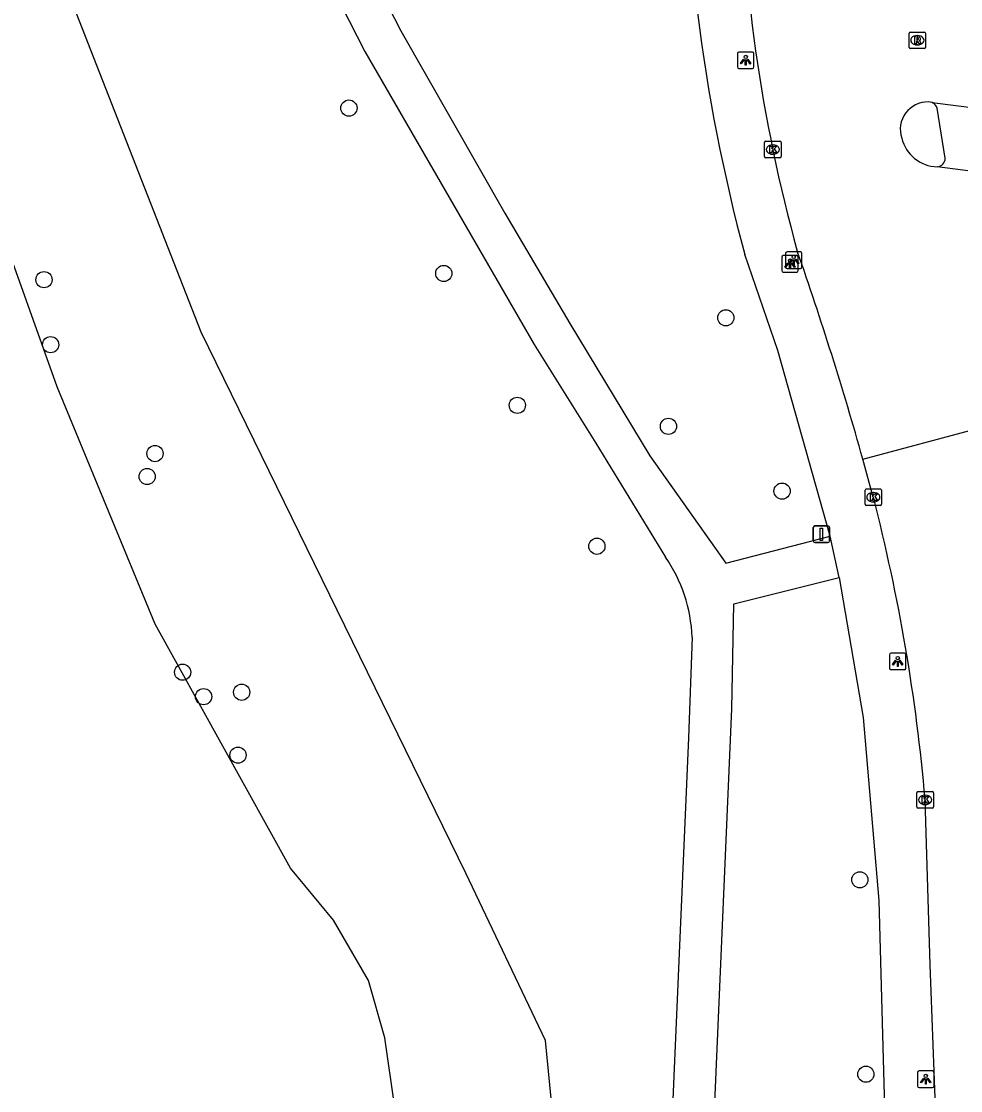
# Model space of a CAD drawing. Extents: x 161258 to 161838, y 380836 to 381727.
# Drawn here: x 161509.1 to 161565.8, y 381300.1 to 381364.6 of the extents above; entities that cross this region are included whole.
import ezdxf

# ---------------------------------------------------------------- set-up
doc = ezdxf.new("R2010")
doc.units = 0
for name, color, linetype in [('IMGEO_Boom', 7, 'Continuous'), ('IMGEO_Groenvoorziening', 7, 'Continuous'), ('IMGEO_Kolk', 7, 'Continuous'), ('IMGEO_Lichtpunt', 7, 'Continuous'), ('IMGEO_Rijbaan_lokaal_open', 7, 'Continuous'), ('IMGEO_Rioolput', 7, 'Continuous'), ('IMGEO_Verkeersbordpaal', 7, 'Continuous'), ('IMGEO_Voetpad_gesloten', 7, 'Continuous'), ('IMGEO_Voetpad_open', 7, 'Continuous'), ('IMGEO_Waterloop', 7, 'Continuous')]:
    doc.layers.add(name, color=color, linetype=linetype)

msp = doc.modelspace()

# ---------------------------------------------------------------- linework, layer by layer
at = {"layer": 'IMGEO_Boom'}
for centre in [(161528.901, 381359.417), (161510.491, 381349.061), (161534.628, 381349.438), (161551.655, 381346.763), (161510.891, 381345.138), (161539.069, 381341.482), (161548.191, 381340.213), (161517.191, 381338.567), (161516.719, 381337.184), (161555.05, 381336.303), (161543.87, 381332.977), (161518.86, 381325.375), (161520.127, 381323.901), (161522.425, 381324.165), (161522.204, 381320.37), (161559.745, 381312.847), (161560.109, 381301.116)]:
    msp.add_circle(centre, 0.489, dxfattribs=at)
at = {"layer": 'IMGEO_Groenvoorziening'}
msp.add_lwpolyline([(161495.974, 381177.762), (161496.898, 381186.448), (161502.473, 381198.46), (161513.228, 381211.69), (161518.515, 381221.893), (161534.858, 381256.715), (161540.892, 381275.61), (161542.616, 381284.229), (161540.76, 381303.159), (161535.959, 381313.251), (161519.974, 381345.893), (161501.648, 381392.702), (161489.624, 381410.725), (161481.668, 381418.501)], dxfattribs=at)
at = {"layer": 'IMGEO_Kolk'}
for p, q in [((161553.99, 381356.488), (161553.99, 381357.34)), ((161554.065, 381357.414), (161554.917, 381357.414)), ((161554.478, 381357.194), (161554.503, 381357.194)), ((161554.991, 381357.34), (161554.991, 381356.488)), ((161554.501, 381356.634), (161554.476, 381356.634)), ((161554.917, 381356.414), (161554.065, 381356.414)), ((161560.058, 381335.506), (161560.058, 381336.358)), ((161560.133, 381336.432), (161560.985, 381336.432)), ((161560.546, 381336.212), (161560.571, 381336.212)), ((161561.059, 381336.358), (161561.059, 381335.506)), ((161560.985, 381335.432), (161560.133, 381335.432)), ((161560.569, 381335.652), (161560.544, 381335.652)), ((161563.187, 381317.243), (161563.187, 381318.095)), ((161563.262, 381318.169), (161564.114, 381318.169)), ((161563.675, 381317.949), (161563.7, 381317.949)), ((161564.188, 381318.095), (161564.188, 381317.243)), ((161564.114, 381317.169), (161563.262, 381317.169)), ((161563.698, 381317.389), (161563.673, 381317.389))]:
    msp.add_line(p, q, dxfattribs=at)
for points in [[(161553.99, 381356.488), (161553.99, 381357.34)], [(161554.065, 381357.414), (161554.917, 381357.414)], [(161554.991, 381357.34), (161554.991, 381356.488)], [(161554.311, 381357.114), (161554.434, 381357.114), (161554.434, 381356.963), (161554.564, 381357.114), (161554.728, 381357.114), (161554.582, 381356.963), (161554.735, 381356.714), (161554.583, 381356.714), (161554.498, 381356.878), (161554.434, 381356.811), (161554.434, 381356.714), (161554.311, 381356.714), (161554.311, 381357.114)], [(161554.917, 381356.414), (161554.065, 381356.414)], [(161560.058, 381335.506), (161560.058, 381336.358)], [(161560.133, 381336.432), (161560.985, 381336.432)], [(161560.379, 381336.132), (161560.502, 381336.132), (161560.502, 381335.981), (161560.632, 381336.132), (161560.796, 381336.132), (161560.65, 381335.981), (161560.803, 381335.732), (161560.651, 381335.732), (161560.566, 381335.896), (161560.502, 381335.829), (161560.502, 381335.732), (161560.379, 381335.732), (161560.379, 381336.132)], [(161561.059, 381336.358), (161561.059, 381335.506)], [(161560.985, 381335.432), (161560.133, 381335.432)], [(161563.187, 381317.243), (161563.187, 381318.095)], [(161563.262, 381318.169), (161564.114, 381318.169)], [(161563.508, 381317.869), (161563.631, 381317.869), (161563.631, 381317.718), (161563.761, 381317.869), (161563.925, 381317.869), (161563.779, 381317.718), (161563.932, 381317.469), (161563.78, 381317.469), (161563.695, 381317.633), (161563.631, 381317.566), (161563.631, 381317.469), (161563.508, 381317.469), (161563.508, 381317.869)], [(161564.188, 381318.095), (161564.188, 381317.243)], [(161564.114, 381317.169), (161563.262, 381317.169)]]:
    msp.add_lwpolyline(points, dxfattribs=at)
for centre, start, end in [((161554.067, 381357.338), 91.55205, 178.44795), ((161554.067, 381357.338), 91.55205, 178.44795), ((161554.915, 381357.338), 1.55205, 88.44795), ((161554.915, 381357.338), 1.55205, 88.44795), ((161554.067, 381356.49), 181.55205, 268.44795), ((161554.067, 381356.49), 181.55205, 268.44795), ((161554.915, 381356.49), 271.55205, 358.44795), ((161554.915, 381356.49), 271.55205, 358.44795), ((161560.135, 381336.356), 91.55205, 178.44795), ((161560.135, 381336.356), 91.55205, 178.44795), ((161560.983, 381336.356), 1.55205, 88.44795), ((161560.983, 381336.356), 1.55205, 88.44795), ((161560.135, 381335.508), 181.55205, 268.44795), ((161560.135, 381335.508), 181.55205, 268.44795), ((161560.983, 381335.508), 271.55205, 358.44795), ((161560.983, 381335.508), 271.55205, 358.44795), ((161563.264, 381318.093), 91.55205, 178.44795), ((161563.264, 381318.093), 91.55205, 178.44795), ((161564.112, 381318.093), 1.55205, 88.44795), ((161564.112, 381318.093), 1.55205, 88.44795), ((161563.264, 381317.245), 181.55205, 268.44795), ((161563.264, 381317.245), 181.55205, 268.44795), ((161564.112, 381317.245), 271.55205, 358.44795), ((161564.112, 381317.245), 271.55205, 358.44795)]:
    msp.add_arc(centre, 0.0765, start, end, dxfattribs=at)
for centre, major_axis, ratio, start_param, end_param in [((161554.477, 381356.914), (-0.387, 0.002), 0.722429, 4.712389, 7.853982), ((161554.502, 381356.914), (-0.39, 0.002), 0.717154, 1.570796, 4.712389), ((161560.545, 381335.932), (-0.387, 0.002), 0.722429, 4.712389, 7.853982), ((161560.57, 381335.932), (-0.39, 0.002), 0.717154, 1.570796, 4.712389), ((161563.674, 381317.669), (-0.387, 0.002), 0.722429, 4.712389, 7.853982), ((161563.699, 381317.669), (-0.39, 0.002), 0.717154, 1.570796, 4.712389)]:
    msp.add_ellipse(centre, major_axis=major_axis, ratio=ratio, start_param=start_param, end_param=end_param, dxfattribs=at)
at = {"layer": 'IMGEO_Lichtpunt'}
for p, q in [((161552.356, 381362.704), (161552.356, 381361.897)), ((161552.356, 381362.704), (161552.356, 381361.897)), ((161553.258, 381362.799), (161552.45, 381362.799)), ((161553.258, 381362.799), (161552.45, 381362.799)), ((161553.352, 381361.897), (161553.352, 381362.704)), ((161553.352, 381361.897), (161553.352, 381362.704)), ((161552.45, 381361.803), (161553.258, 381361.803)), ((161552.45, 381361.803), (161553.258, 381361.803)), ((161556.156, 381350.735), (161555.348, 381350.735)), ((161556.156, 381350.735), (161555.348, 381350.735)), ((161555.031, 381350.419), (161555.031, 381349.612)), ((161555.031, 381350.419), (161555.031, 381349.612)), ((161555.933, 381350.514), (161555.125, 381350.514)), ((161555.933, 381350.514), (161555.125, 381350.514)), ((161555.254, 381350.64), (161555.254, 381349.833)), ((161555.254, 381350.64), (161555.254, 381349.833)), ((161556.027, 381349.612), (161556.027, 381350.419)), ((161556.027, 381349.612), (161556.027, 381350.419)), ((161556.25, 381349.833), (161556.25, 381350.64)), ((161556.25, 381349.833), (161556.25, 381350.64)), ((161555.125, 381349.518), (161555.933, 381349.518)), ((161555.125, 381349.518), (161555.933, 381349.518)), ((161555.348, 381349.739), (161556.156, 381349.739)), ((161555.348, 381349.739), (161556.156, 381349.739)), ((161561.534, 381326.43), (161561.534, 381325.623)), ((161561.534, 381326.43), (161561.534, 381325.623)), ((161562.436, 381326.525), (161561.628, 381326.525)), ((161562.436, 381326.525), (161561.628, 381326.525)), ((161562.53, 381325.623), (161562.53, 381326.43)), ((161562.53, 381325.623), (161562.53, 381326.43)), ((161561.628, 381325.529), (161562.436, 381325.529)), ((161561.628, 381325.529), (161562.436, 381325.529)), ((161563.229, 381301.218), (161563.229, 381300.411)), ((161563.229, 381301.218), (161563.229, 381300.411)), ((161564.131, 381301.313), (161563.323, 381301.313)), ((161564.131, 381301.313), (161563.323, 381301.313)), ((161564.225, 381300.411), (161564.225, 381301.218)), ((161564.225, 381300.411), (161564.225, 381301.218)), ((161563.323, 381300.317), (161564.131, 381300.317)), ((161563.323, 381300.317), (161564.131, 381300.317))]:
    msp.add_line(p, q, dxfattribs=at)
for points in [[(161552.73, 381362.368), (161552.769, 381362.34), (161552.581, 381362.078), (161552.543, 381362.105), (161552.73, 381362.368)], [(161552.832, 381362.32), (161552.879, 381362.32), (161552.879, 381361.998), (161552.832, 381361.998), (161552.832, 381362.32)], [(161552.942, 381362.34), (161552.98, 381362.367), (161553.167, 381362.105), (161553.128, 381362.077), (161552.942, 381362.34)], [(161555.405, 381350.083), (161555.444, 381350.055), (161555.256, 381349.793), (161555.218, 381349.82), (161555.405, 381350.083)], [(161555.628, 381350.304), (161555.667, 381350.276), (161555.479, 381350.014), (161555.441, 381350.041), (161555.628, 381350.304)], [(161555.617, 381350.055), (161555.655, 381350.082), (161555.842, 381349.82), (161555.803, 381349.792), (161555.617, 381350.055)], [(161555.73, 381350.256), (161555.777, 381350.256), (161555.777, 381349.934), (161555.73, 381349.934), (161555.73, 381350.256)], [(161555.84, 381350.276), (161555.878, 381350.303), (161556.065, 381350.041), (161556.026, 381350.013), (161555.84, 381350.276)], [(161555.507, 381350.035), (161555.554, 381350.035), (161555.554, 381349.713), (161555.507, 381349.713), (161555.507, 381350.035)], [(161561.908, 381326.094), (161561.947, 381326.066), (161561.759, 381325.804), (161561.721, 381325.831), (161561.908, 381326.094)], [(161562.01, 381326.046), (161562.057, 381326.046), (161562.057, 381325.724), (161562.01, 381325.724), (161562.01, 381326.046)], [(161562.12, 381326.066), (161562.158, 381326.093), (161562.345, 381325.831), (161562.306, 381325.803), (161562.12, 381326.066)], [(161563.603, 381300.882), (161563.642, 381300.854), (161563.454, 381300.592), (161563.416, 381300.619), (161563.603, 381300.882)], [(161563.705, 381300.834), (161563.752, 381300.834), (161563.752, 381300.512), (161563.705, 381300.512), (161563.705, 381300.834)], [(161563.815, 381300.854), (161563.853, 381300.881), (161564.04, 381300.619), (161564.001, 381300.591), (161563.815, 381300.854)]]:
    msp.add_lwpolyline(points, dxfattribs=at)
for centre in [(161552.855, 381362.502), (161555.53, 381350.217), (161555.753, 381350.438), (161562.033, 381326.228), (161563.728, 381301.016)]:
    msp.add_circle(centre, 0.0994, dxfattribs=at)
for centre, start, end in [((161552.45, 381362.704), 90, 180), ((161552.45, 381362.704), 90, 180), ((161553.258, 381362.704), 0, 90), ((161553.258, 381362.704), 0, 90), ((161552.45, 381361.897), 180, 270), ((161552.45, 381361.897), 180, 270), ((161553.258, 381361.897), 270, 0), ((161553.258, 381361.897), 270, 360), ((161555.348, 381350.64), 90, 180), ((161555.348, 381350.64), 90, 180), ((161556.156, 381350.64), 0, 90), ((161556.156, 381350.64), 0, 90), ((161555.125, 381350.419), 90, 180), ((161555.125, 381350.419), 90, 180), ((161555.933, 381350.419), 0, 90), ((161555.933, 381350.419), 0, 90), ((161555.125, 381349.612), 180, 270), ((161555.125, 381349.612), 180, 270), ((161555.348, 381349.833), 180, 270), ((161555.348, 381349.833), 180, 270), ((161555.933, 381349.612), 270, 0), ((161555.933, 381349.612), 270, 360), ((161556.156, 381349.833), 270, 0), ((161556.156, 381349.833), 270, 360), ((161561.628, 381326.43), 90, 180), ((161561.628, 381326.43), 90, 180), ((161562.436, 381326.43), 0, 90), ((161562.436, 381326.43), 0, 90), ((161561.628, 381325.623), 180, 270), ((161561.628, 381325.623), 180, 270), ((161562.436, 381325.623), 270, 0), ((161562.436, 381325.623), 270, 360), ((161563.323, 381301.218), 90, 180), ((161563.323, 381301.218), 90, 180), ((161564.131, 381301.218), 0, 90), ((161564.131, 381301.218), 0, 90), ((161563.323, 381300.411), 180, 270), ((161563.323, 381300.411), 180, 270), ((161564.131, 381300.411), 270, 0), ((161564.131, 381300.411), 270, 360)]:
    msp.add_arc(centre, 0.0946, start, end, dxfattribs=at)
at = {"layer": 'IMGEO_Rijbaan_lokaal_open'}
for points in [[(161564.108, 381359.757), (161563.878, 381359.786)], [(161564.108, 381359.757), (161566.804, 381359.414)], [(161567.503, 381355.475), (161564.413, 381355.876)], [(161559.926, 381338.237), (161566.996, 381340.113)], [(161560.56, 381335.932), (161559.926, 381338.237)], [(161563.65, 381198.628), (161564.015, 381207.296), (161564.179, 381213.576), (161564.503, 381220.58), (161564.784, 381227.236), (161564.974, 381233.421), (161565.241, 381243.283), (161565.337, 381250), (161565.412, 381254.146), (161565.325, 381258.823), (161565.177, 381265.56), (161564.966, 381273.754), (161564.858, 381278.272), (161564.523, 381289.706), (161564.285, 381299.662), (161563.992, 381307.722), (161563.689, 381317.669)]]:
    msp.add_lwpolyline(points, dxfattribs=at)
for centre, radius, start, end in [((161648.114, 381376.247), 95.599, 180.62774, 195.45245), ((161563.843, 381358.132), 1.654, 88.77624, 198.6433), ((161564.475, 381358.139), 2.264, 193.70265, 268.43727), ((161359.632, 381281.939), 208.056, 15.69953, 19.32099), ((161452.758, 381308.063), 111.347, 4.9493, 14.49489)]:
    msp.add_arc(centre, radius, start, end, dxfattribs=at)
at = {"layer": 'IMGEO_Rioolput'}
for p, q in [((161562.717, 381363.082), (161562.717, 381363.934)), ((161562.792, 381364.008), (161563.644, 381364.008)), ((161563.205, 381363.788), (161563.23, 381363.788)), ((161563.718, 381363.934), (161563.718, 381363.082)), ((161563.644, 381363.008), (161562.792, 381363.008)), ((161563.228, 381363.228), (161563.203, 381363.228))]:
    msp.add_line(p, q, dxfattribs=at)
for points in [[(161562.717, 381363.082), (161562.717, 381363.934)], [(161562.792, 381364.008), (161563.644, 381364.008)], [(161563.306, 381363.706), (161563.054, 381363.708), (161563.054, 381363.308)], [(161563.232, 381363.627), (161563.178, 381363.627), (161563.178, 381363.546)], [(161563.718, 381363.934), (161563.718, 381363.082)], [(161563.644, 381363.008), (161562.792, 381363.008)], [(161563.054, 381363.308), (161563.178, 381363.308), (161563.178, 381363.47), (161563.189, 381363.47)], [(161563.178, 381363.546), (161563.23, 381363.546)], [(161563.236, 381363.441), (161563.307, 381363.308), (161563.447, 381363.308), (161563.382, 381363.434)]]:
    msp.add_lwpolyline(points, dxfattribs=at)
for centre, radius, start, end in [((161562.794, 381363.932), 0.0765, 91.55205, 178.44795), ((161562.794, 381363.932), 0.0765, 91.55205, 178.44795), ((161563.238, 381363.531), 0.0964, 77.00612, 93.18647), ((161563.252, 381363.588), 0.0378, 276.66336, 79.67722), ((161563.305, 381363.596), 0.109, 350.36119, 89.41601), ((161563.642, 381363.932), 0.0765, 1.55205, 88.44795), ((161563.642, 381363.932), 0.0765, 1.55205, 88.44795), ((161562.794, 381363.084), 0.0765, 181.55205, 268.44795), ((161562.794, 381363.084), 0.0765, 181.55205, 268.44795), ((161563.188, 381363.417), 0.0533, 26.02933, 88.69889), ((161563.214, 381363.735), 0.19, 274.7715, 282.96867), ((161563.303, 381363.596), 0.112, 277.58423, 350.98172), ((161563.287, 381363.381), 0.108, 29.51342, 73.79051), ((161563.642, 381363.084), 0.0765, 271.55205, 358.44795), ((161563.642, 381363.084), 0.0765, 271.55205, 358.44795)]:
    msp.add_arc(centre, radius, start, end, dxfattribs=at)
for centre, major_axis, ratio, start_param, end_param in [((161563.204, 381363.508), (-0.387, 0.002), 0.722429, 4.712389, 7.853982), ((161563.229, 381363.508), (-0.39, 0.002), 0.717154, 1.570796, 4.712389)]:
    msp.add_ellipse(centre, major_axis=major_axis, ratio=ratio, start_param=start_param, end_param=end_param, dxfattribs=at)
at = {"layer": 'IMGEO_Verkeersbordpaal'}
for p, q in [((161556.931, 381333.3), (161556.931, 381334.1)), ((161556.931, 381334.1), (161556.931, 381333.3)), ((161557.031, 381334.2), (161557.821, 381334.2)), ((161557.821, 381334.2), (161557.031, 381334.2)), ((161557.921, 381334.1), (161557.921, 381333.3)), ((161557.921, 381333.3), (161557.921, 381334.1)), ((161557.821, 381333.2), (161557.031, 381333.2)), ((161557.031, 381333.2), (161557.821, 381333.2))]:
    msp.add_line(p, q, dxfattribs=at)
msp.add_lwpolyline([(161557.351, 381334.075), (161557.501, 381334.075), (161557.501, 381333.325), (161557.351, 381333.325), (161557.351, 381334.075)], dxfattribs=at)
for centre, start, end in [((161557.031, 381334.1), 90, 180), ((161557.031, 381334.1), 90, 180), ((161557.821, 381334.1), 0, 90), ((161557.821, 381334.1), 360, 90), ((161557.031, 381333.3), 180, 270), ((161557.031, 381333.3), 180, 270), ((161557.821, 381333.3), 270, 0), ((161557.821, 381333.3), 270, 0)]:
    msp.add_arc(centre, 0.1, start, end, dxfattribs=at)
at = {"layer": 'IMGEO_Voetpad_gesloten'}
for points in [[(161510.615, 381415.369), (161516.427, 381396.432), (161521.162, 381381.001), (161522.359, 381377.765), (161527.459, 381367.542), (161529.862, 381362.837), (161540.076, 381345.152), (161543.801, 381339.204), (161548.016, 381332.322)], [(161523.196, 381383.091), (161523.489, 381382.145), (161524.888, 381378.302), (161529.686, 381368.678), (161532.033, 381364.077), (161538.316, 381353.079), (161542.231, 381346.419), (161547.061, 381338.423), (161551.665, 381331.955), (161557.953, 381333.585)], [(161558.505, 381331.099), (161557.953, 381333.585)], [(161548.051, 381233.4), (161548.757, 381250), (161549.695, 381269.54), (161552.025, 381323.171), (161552.138, 381329.503), (161558.505, 381331.099)], [(161549.623, 381327.498), (161549.398, 381321.418), (161547.153, 381269.408), (161546.121, 381250), (161545.424, 381233.206)]]:
    msp.add_lwpolyline(points, dxfattribs=at)
msp.add_arc((161540.395, 381327.104), 9.237, 2.44765, 34.40086, dxfattribs=at)
at = {"layer": 'IMGEO_Voetpad_open'}
for points in [[(161564.894, 381356.394), (161564.407, 381359.408)], [(161557.953, 381333.585), (161554.804, 381344.789), (161552.797, 381350.589)], [(161558.505, 381331.099), (161559.948, 381322.649), (161560.891, 381311.609), (161562.371, 381257.897), (161562.402, 381250), (161562.157, 381238.191), (161561.314, 381216.115), (161561.286, 381215.348)]]:
    msp.add_lwpolyline(points, dxfattribs=at)
for centre, radius, start, end in [((161656.462, 381378.5), 107.356, 179.18991, 195.06923), ((161563.921, 381359.294), 0.499, 13.18444, 67.9911), ((161564.392, 381356.378), 0.502, 272.39625, 1.84594)]:
    msp.add_arc(centre, radius, start, end, dxfattribs=at)
at = {"layer": 'IMGEO_Waterloop'}
msp.add_lwpolyline([(161495.905, 381190.235), (161497.832, 381193.527), (161513.052, 381219.533), (161522.186, 381240.811), (161524.059, 381247.869), (161534.603, 381278.65), (161531.063, 381303.313), (161530.089, 381306.77), (161527.962, 381310.417), (161525.38, 381313.546), (161517.203, 381328.275), (161511.277, 381342.593), (161507.657, 381352.702), (161499.534, 381370.857), (161499.638, 381373.218), (161489.213, 381398.724), (161489.668, 381400.03), (161486.822, 381405.747)], dxfattribs=at)

doc.saveas('drawing.dxf')
